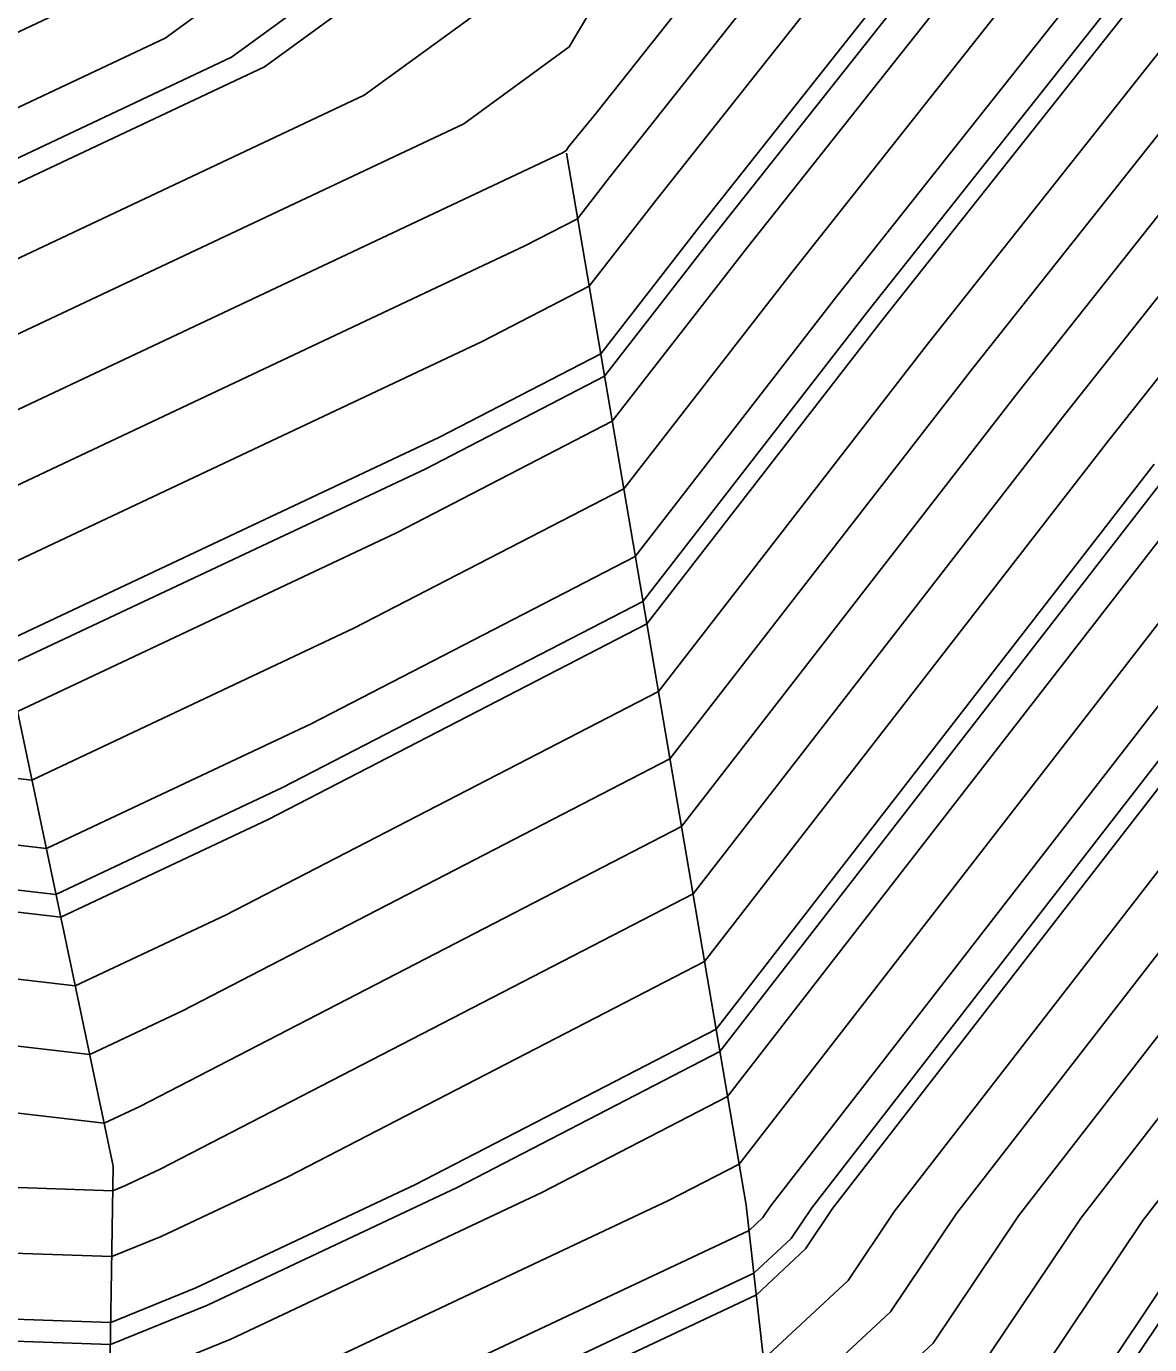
# Model space of a CAD drawing. Extents: x 2354170 to 2357230, y 866100 to 868290.
# Drawn here: x 2355617.6 to 2355630.85, y 867192.12 to 867207.68 of the extents above; entities that cross this region are included whole.
import ezdxf

# ---------------------------------------------------------------- set-up
doc = ezdxf.new("R2010")
doc.units = 0
for name, color, linetype in [('Default', 7, 'Continuous'), ('DTM Contours Major', 7, 'Continuous'), ('DTM Contours Minor', 7, 'Continuous'), ('PH Exist DTM Breakline', 7, 'Continuous')]:
    doc.layers.add(name, color=color, linetype=linetype)

msp = doc.modelspace()

# ---------------------------------------------------------------- linework, layer by layer
at = {"layer": 'Default'}
for points in [[(2355629.304, 867203.363), (2355634.695, 867210.166), (2355636.032, 867212.565), (2355638.021, 867216.302), (2355644.093, 867226.073), (2355646.829, 867231.533), (2355649.316, 867236.971), (2355656.543, 867256.517), (2355658.095, 867259.407), (2355658.476, 867261.458), (2355659.547, 867269.028), (2355659.8, 867270.483), (2355658.259, 867276.925), (2355657.825, 867281.939), (2355651.591, 867290.033), (2355650.974, 867291.009), (2355649.979, 867291.859), (2355649.088, 867292.479)], [(2355627.699, 867204.212), (2355633.527, 867211.565), (2355634.483, 867213.282), (2355635.907, 867215.957), (2355642.483, 867226.539), (2355645.445, 867232.453), (2355648.139, 867238.342), (2355655.966, 867259.51), (2355656.472, 867260.452), (2355656.596, 867261.121), (2355657.571, 867268.008), (2355657.845, 867269.875), (2355657.591, 867270.881), (2355655.989, 867277.577), (2355655.763, 867280.186), (2355651.133, 867286.198), (2355648.784, 867288.819), (2355646.904, 867290.014), (2355644.399, 867291.726)], [(2355625.559, 867205.343), (2355631.968, 867213.431), (2355632.418, 867214.239), (2355633.088, 867215.497), (2355640.337, 867227.16), (2355643.601, 867233.678), (2355646.57, 867240.169), (2355653.881, 867259.94), (2355654.061, 867260.298), (2355654.404, 867261.064), (2355654.29, 867261.618), (2355655.369, 867268.982), (2355653.172, 867277.693), (2355653.099, 867277.841), (2355652.312, 867278.44), (2355645.74, 867285.775), (2355639.979, 867289.435), (2355639.001, 867290.014), (2355638.239, 867290.483)], [(2355666.071, 867288.949), (2355667.339, 867274.316), (2355667.684, 867272.876), (2355666.261, 867264.7), (2355665.993, 867262.808), (2355664.586, 867255.226), (2355658.851, 867244.547), (2355654.022, 867231.489), (2355652.361, 867227.857), (2355650.533, 867224.209), (2355646.477, 867217.681), (2355642.227, 867209.696), (2355639.37, 867204.569), (2355635.725, 867199.969), (2355630.774, 867193.585), (2355629.307, 867191.396), (2355626.639, 867188.915), (2355623.293, 867187.339), (2355618.48, 867185.385), (2355606.394, 867185.801), (2355599.978, 867184.909), (2355595.696, 867185.73), (2355589.978, 867187.423)], [(2355665.384, 867288.365), (2355666.583, 867274.533), (2355667.027, 867272.677), (2355665.701, 867265.061), (2355665.367, 867262.695), (2355664.046, 867255.575), (2355658.658, 867245.545), (2355653.63, 867231.946), (2355651.9, 867228.163), (2355649.997, 867224.364), (2355645.772, 867217.566), (2355641.71, 867209.935), (2355638.981, 867205.036), (2355635.19, 867200.252), (2355630.041, 867193.613), (2355628.804, 867191.767), (2355626.553, 867189.674), (2355622.882, 867187.944), (2355618.492, 867186.162), (2355605.143, 867186.622), (2355599.978, 867185.903), (2355596.53, 867186.565), (2355589.978, 867188.505)], [(2355664.009, 867287.197), (2355665.069, 867274.968), (2355665.713, 867272.278), (2355664.583, 867265.782), (2355664.114, 867262.47), (2355662.964, 867256.272), (2355658.274, 867247.54), (2355652.846, 867232.86), (2355650.978, 867228.776), (2355648.923, 867224.675), (2355644.363, 867217.336), (2355640.678, 867210.414), (2355638.202, 867205.968), (2355634.12, 867200.818), (2355628.576, 867193.67), (2355627.797, 867192.508), (2355626.382, 867191.192), (2355622.061, 867189.156), (2355618.517, 867187.717), (2355602.643, 867188.264), (2355599.978, 867187.893), (2355598.2, 867188.234), (2355592.192, 867190.013)], [(2355663.322, 867286.612), (2355664.313, 867275.186), (2355665.056, 867272.078), (2355664.023, 867266.143), (2355663.487, 867262.358), (2355662.423, 867256.62), (2355658.081, 867248.537), (2355652.453, 867233.317), (2355650.517, 867229.082), (2355648.387, 867224.83), (2355643.658, 867217.221), (2355640.162, 867210.653), (2355637.812, 867206.435), (2355633.585, 867201.101), (2355627.843, 867193.698), (2355627.294, 867192.879), (2355626.297, 867191.951), (2355621.65, 867189.761), (2355618.529, 867188.494), (2355601.392, 867189.085), (2355599.978, 867188.888), (2355599.035, 867189.069), (2355595.846, 867190.013), (2355589.978, 867191.708)], [(2355626.288, 867193.62), (2355626.378, 867193.754), (2355632.515, 867201.666), (2355637.033, 867207.368), (2355639.129, 867211.131), (2355642.249, 867216.991), (2355647.313, 867225.141), (2355649.595, 867229.695), (2355651.669, 867234.23), (2355657.697, 867250.532), (2355661.341, 867257.317), (2355662.234, 867262.133), (2355662.904, 867266.864), (2355663.742, 867271.68), (2355662.799, 867275.62), (2355661.948, 867285.444)], [(2355625.024, 867205.626), (2355631.579, 867213.897), (2355631.902, 867214.478), (2355632.383, 867215.382), (2355639.8, 867227.315), (2355643.14, 867233.985), (2355646.178, 867240.626), (2355653.172, 867259.541), (2355653.423, 867260.039), (2355653.9, 867261.106), (2355653.742, 867261.878), (2355654.751, 867268.759), (2355652.698, 867276.899), (2355652.525, 867277.245), (2355650.683, 867278.648), (2355644.979, 867285.014)], [(2355630.374, 867202.798), (2355635.475, 867209.233), (2355637.064, 867212.087), (2355639.43, 867216.531), (2355645.167, 867225.762), (2355647.751, 867230.921), (2355650.1, 867236.058), (2355656.928, 867254.522), (2355659.177, 867258.71), (2355659.729, 867261.683), (2355660.666, 867268.307), (2355661.114, 867270.882), (2355659.772, 867276.49), (2355659.199, 867283.107)], [(2355629.839, 867203.08), (2355635.085, 867209.7), (2355636.548, 867212.326), (2355638.725, 867216.417), (2355644.63, 867225.917), (2355647.29, 867231.227), (2355649.708, 867236.514), (2355656.736, 867255.52), (2355658.636, 867259.058), (2355659.102, 867261.57), (2355660.107, 867268.667), (2355660.457, 867270.682), (2355659.016, 867276.707), (2355658.512, 867282.523)], [(2355628.769, 867203.646), (2355634.306, 867210.632), (2355635.516, 867212.804), (2355637.316, 867216.187), (2355643.557, 867226.228), (2355646.368, 867231.84), (2355648.923, 867237.428), (2355656.351, 867257.515), (2355657.554, 867259.755), (2355657.849, 867261.345), (2355658.988, 867269.388), (2355659.143, 867270.283), (2355657.502, 867277.142), (2355657.137, 867281.355)], [(2355628.234, 867203.929), (2355633.916, 867211.099), (2355634.999, 867213.043), (2355636.611, 867216.072), (2355643.02, 867226.383), (2355645.907, 867232.146), (2355648.531, 867237.885), (2355656.159, 867258.512), (2355657.013, 867260.103), (2355657.223, 867261.233), (2355658.428, 867269.749), (2355658.486, 867270.084), (2355656.746, 867277.36), (2355656.45, 867280.77)], [(2355627.164, 867204.495), (2355633.137, 867212.032), (2355633.967, 867213.522), (2355635.202, 867215.842), (2355641.947, 867226.694), (2355644.984, 867232.759), (2355647.747, 867238.799), (2355655.774, 867260.507), (2355655.931, 867260.8), (2355655.97, 867261.008), (2355656.273, 867263.149), (2355657.226, 867269.651), (2355656.342, 867273.155), (2355655.232, 867277.794), (2355655.076, 867279.602)], [(2355626.094, 867205.06), (2355632.358, 867212.965), (2355632.935, 867214), (2355633.793, 867215.612), (2355640.873, 867227.005), (2355644.062, 867233.372), (2355646.962, 867239.712), (2355654.59, 867260.339), (2355654.699, 867260.556), (2355654.907, 867261.022), (2355654.838, 867261.359), (2355655.988, 867269.205), (2355653.844, 867277.705), (2355653.719, 867278.229), (2355653.701, 867278.433), (2355653.339, 867278.904)], [(2355626.629, 867204.777), (2355632.747, 867212.498), (2355633.451, 867213.761), (2355634.497, 867215.727), (2355641.41, 867226.849), (2355644.523, 867233.065), (2355647.355, 867239.255), (2355655.298, 867260.738), (2355655.337, 867260.815), (2355655.411, 867260.98), (2355655.387, 867261.1), (2355656.607, 867269.428), (2355655.093, 867275.43), (2355654.476, 867278.012), (2355654.389, 867279.018)], [(2355624.488, 867205.909), (2355631.189, 867214.364), (2355631.386, 867214.717), (2355631.679, 867215.267), (2355639.263, 867227.471), (2355642.679, 867234.291), (2355645.786, 867241.083), (2355652.464, 867259.142), (2355652.785, 867259.78), (2355653.396, 867261.148), (2355653.194, 867262.137), (2355654.132, 867268.536), (2355652.223, 867276.105), (2355651.952, 867276.649), (2355649.054, 867278.855)], [(2355668.328, 867273.006), (2355666.82, 867264.34), (2355666.62, 867262.92), (2355665.127, 867254.878), (2355659.043, 867243.55), (2355654.414, 867231.033), (2355652.822, 867227.55), (2355651.07, 867224.053), (2355647.181, 867217.796), (2355642.743, 867209.457), (2355639.76, 867204.103), (2355636.26, 867199.686), (2355631.506, 867193.557), (2355629.81, 867191.026), (2355626.724, 867188.156), (2355623.704, 867186.733), (2355623.045, 867186.465)], [(2355539.993, 867241.669), (2355542.379, 867240.013), (2355549.978, 867236.04), (2355559.442, 867230.013), (2355559.978, 867229.714), (2355560.54, 867229.451), (2355569.978, 867225.228), (2355579.528, 867220.013), (2355579.978, 867219.795), (2355580.398, 867219.593), (2355589.978, 867215.034), (2355599.648, 867210.013), (2355599.877, 867209.912), (2355599.978, 867209.871), (2355611.921, 867206.566), (2355616.125, 867206.077), (2355619.233, 867207.541), (2355624.104, 867211.088), (2355626.913, 867215.835), (2355627.418, 867216.448), (2355629.578, 867216.852), (2355630.123, 867217.858), (2355636.58, 867228.247)], [(2355539.978, 867238.384), (2355543.439, 867236.552), (2355549.978, 867233.133), (2355554.877, 867230.013), (2355559.978, 867227.165), (2355565.332, 867224.659), (2355569.978, 867222.58), (2355574.679, 867220.013), (2355579.978, 867217.443), (2355584.917, 867215.075), (2355589.978, 867212.666), (2355595.087, 867210.013), (2355598.476, 867208.511), (2355599.978, 867207.909), (2355609.544, 867205.262), (2355616.467, 867204.456), (2355621.583, 867206.867), (2355624.038, 867208.654), (2355625.453, 867211.046), (2355629.255, 867215.659), (2355630.162, 867215.829), (2355630.39, 867216.251), (2355637.653, 867227.937)], [(2355539.978, 867236.949), (2355546.486, 867233.505), (2355549.978, 867231.679), (2355552.594, 867230.013), (2355559.978, 867225.89), (2355567.728, 867222.263), (2355569.978, 867221.256), (2355572.255, 867220.013), (2355579.978, 867216.268), (2355587.176, 867212.815), (2355589.978, 867211.482), (2355592.807, 867210.013), (2355597.776, 867207.81), (2355599.978, 867206.928), (2355608.356, 867204.61), (2355616.637, 867203.646), (2355622.758, 867206.53), (2355624.004, 867207.438), (2355624.723, 867208.652), (2355630.174, 867215.264), (2355630.454, 867215.317), (2355630.524, 867215.447), (2355638.19, 867227.781)], [(2355539.978, 867234.08), (2355547.663, 867230.013), (2355549.978, 867228.827), (2355552.443, 867227.548), (2355559.978, 867223.341), (2355567.089, 867220.013), (2355569.978, 867218.653), (2355572.4, 867217.591), (2355579.978, 867213.916), (2355588.116, 867210.013), (2355589.978, 867209.245), (2355596.375, 867206.41), (2355599.978, 867204.966), (2355605.979, 867203.306), (2355616.978, 867202.026), (2355623.481, 867205.09), (2355624.102, 867205.411), (2355624.488, 867205.909)], [(2355652.208, 867234.171), (2355652.061, 867233.773), (2355650.056, 867229.389), (2355647.85, 867224.985), (2355642.953, 867217.106), (2355639.645, 867210.892), (2355637.422, 867206.901), (2355633.05, 867201.383), (2355627.11, 867193.726), (2355626.791, 867193.25), (2355626.212, 867192.71), (2355621.239, 867190.367), (2355618.541, 867189.272), (2355600.142, 867189.905), (2355599.978, 867189.883), (2355599.869, 867189.904), (2355599.501, 867190.013), (2355589.978, 867192.764), (2355585.99, 867194.001), (2355579.978, 867195.741), (2355577.112, 867196.702)], [(2355539.978, 867232.646), (2355544.953, 867230.013), (2355549.978, 867227.437), (2355555.329, 867224.662), (2355559.978, 867222.066), (2355564.365, 867220.013), (2355569.978, 867217.37), (2355574.682, 867215.309), (2355579.978, 867212.741), (2355585.665, 867210.013), (2355589.978, 867208.234), (2355595.675, 867205.709), (2355599.978, 867203.986), (2355604.791, 867202.654), (2355617.149, 867201.216), (2355622.976, 867203.961), (2355624.238, 867204.614), (2355625.024, 867205.626)], [(2355540.447, 867229.544), (2355549.978, 867224.659), (2355558.935, 867220.013), (2355559.978, 867219.529), (2355560.921, 867219.07), (2355569.978, 867214.805), (2355579.248, 867210.743), (2355579.978, 867210.389), (2355580.762, 867210.013), (2355589.978, 867206.213), (2355594.274, 867204.309), (2355599.978, 867202.024), (2355602.414, 867201.35), (2355617.49, 867199.595), (2355621.966, 867201.704), (2355624.511, 867203.019), (2355626.094, 867205.06)], [(2355651.388, 867228.367), (2355649.46, 867224.519), (2355645.067, 867217.451), (2355641.194, 867210.174), (2355638.591, 867205.502), (2355634.655, 867200.535), (2355629.308, 867193.641), (2355628.301, 867192.138), (2355626.468, 867190.433), (2355622.472, 867188.55), (2355618.504, 867186.94), (2355603.893, 867187.443), (2355599.978, 867186.898), (2355597.365, 867187.4), (2355589.978, 867189.586), (2355588.497, 867190.013), (2355579.978, 867192.478), (2355576.269, 867193.722), (2355573.854, 867194.132)], [(2355589.978, 867216.218), (2355597.872, 867212.119), (2355600.139, 867211.172), (2355600.528, 867210.924), (2355600.767, 867210.751), (2355604.508, 867209.598), (2355613.11, 867207.218), (2355615.955, 867206.887), (2355618.058, 867207.878), (2355624.137, 867212.305), (2355626.762, 867216.741), (2355627.038, 867216.943), (2355629.286, 867217.364), (2355629.989, 867218.661), (2355636.043, 867228.403)], [(2355539.978, 867228.243), (2355543.297, 867226.694), (2355549.978, 867223.269), (2355556.256, 867220.013), (2355559.978, 867218.286), (2355563.345, 867216.646), (2355569.978, 867213.523), (2355577.988, 867210.013), (2355579.404, 867209.438), (2355579.978, 867209.236), (2355581.148, 867208.843), (2355589.978, 867205.202), (2355593.573, 867203.608), (2355599.978, 867201.043), (2355601.226, 867200.698), (2355617.661, 867198.785), (2355621.461, 867200.576), (2355624.647, 867202.222), (2355626.629, 867204.777)], [(2355553.434, 867228.27), (2355559.978, 867224.616), (2355569.812, 867220.013), (2355569.978, 867219.935), (2355570.117, 867219.874), (2355579.978, 867215.092), (2355589.435, 867210.556), (2355589.978, 867210.297), (2355590.526, 867210.013), (2355597.075, 867207.11), (2355599.978, 867205.947), (2355607.168, 867203.958), (2355616.808, 867202.836), (2355623.933, 867206.193), (2355623.971, 867206.221), (2355623.993, 867206.258), (2355624.323, 867206.658), (2355630.8, 867214.83)], [(2355602.115, 867208.299), (2355610.733, 867205.914), (2355616.296, 867205.266), (2355620.408, 867207.204), (2355624.071, 867209.871), (2355626.183, 867213.441), (2355628.337, 867216.053), (2355629.87, 867216.34), (2355630.256, 867217.054), (2355637.117, 867228.092)], [(2355539.978, 867226.724), (2355546.148, 867223.843), (2355549.978, 867221.88), (2355553.577, 867220.013), (2355559.978, 867217.043), (2355565.768, 867214.223), (2355569.978, 867212.241), (2355575.062, 867210.013), (2355578.559, 867208.594), (2355579.978, 867208.093), (2355582.868, 867207.123), (2355589.978, 867204.191), (2355592.873, 867202.908), (2355599.978, 867200.062), (2355600.038, 867200.045), (2355617.831, 867197.975), (2355620.956, 867199.447), (2355624.783, 867201.425), (2355627.164, 867204.495)], [(2355549.884, 867226.096), (2355549.978, 867226.048), (2355558.215, 867221.776), (2355559.978, 867220.792), (2355561.641, 867220.013), (2355569.978, 867216.088), (2355576.965, 867213.026), (2355579.978, 867211.565), (2355583.214, 867210.013), (2355589.978, 867207.223), (2355594.974, 867205.009), (2355599.978, 867203.005), (2355603.603, 867202.002), (2355617.32, 867200.406), (2355622.471, 867202.833), (2355624.375, 867203.816), (2355625.559, 867205.343)], [(2355539.978, 867223.684), (2355547.841, 867220.013), (2355549.978, 867219.121), (2355551.5, 867218.491), (2355559.978, 867214.558), (2355569.307, 867210.013), (2355569.75, 867209.785), (2355569.978, 867209.701), (2355576.869, 867206.904), (2355579.978, 867205.808), (2355586.309, 867203.683), (2355589.978, 867202.169), (2355591.472, 867201.507), (2355595.203, 867200.013), (2355599.978, 867198.211), (2355607.926, 867197.547), (2355618.173, 867196.355), (2355619.945, 867197.19), (2355625.056, 867199.831), (2355628.234, 867203.929)], [(2355539.978, 867222.164), (2355544.585, 867220.013), (2355549.978, 867217.763), (2355553.819, 867216.172), (2355559.978, 867213.315), (2355566.756, 867210.013), (2355568.883, 867208.918), (2355569.978, 867208.513), (2355576.024, 867206.059), (2355579.978, 867204.666), (2355588.029, 867201.962), (2355589.978, 867201.158), (2355590.772, 867200.807), (2355592.754, 867200.013), (2355599.978, 867197.286), (2355612.002, 867196.283), (2355618.343, 867195.545), (2355619.44, 867196.062), (2355625.192, 867199.034), (2355628.769, 867203.646)], [(2355539.859, 867220.698), (2355539.978, 867220.644), (2355541.33, 867220.013), (2355549.978, 867216.404), (2355556.137, 867213.853), (2355559.978, 867212.072), (2355564.204, 867210.013), (2355568.016, 867208.051), (2355569.978, 867207.325), (2355575.179, 867205.214), (2355579.978, 867203.523), (2355589.749, 867200.242), (2355589.978, 867200.148), (2355590.072, 867200.106), (2355590.304, 867200.013), (2355599.978, 867196.362), (2355616.078, 867195.018), (2355618.514, 867194.735), (2355618.935, 867194.933), (2355625.328, 867198.237), (2355629.304, 867203.363)], [(2355541.341, 867218.65), (2355549.978, 867215.045), (2355558.456, 867211.535), (2355559.978, 867210.829), (2355561.652, 867210.013), (2355567.149, 867207.184), (2355569.978, 867206.137), (2355574.334, 867204.369), (2355579.978, 867202.38), (2355587.029, 867200.013), (2355589.978, 867199.098), (2355591.265, 867198.726), (2355599.978, 867195.438), (2355617.497, 867193.975), (2355618.616, 867193.937), (2355618.775, 867194.002), (2355619.184, 867194.194), (2355625.465, 867197.44), (2355629.839, 867203.08)], [(2355539.978, 867217.775), (2355543.673, 867216.318), (2355549.978, 867213.686), (2355558.85, 867210.013), (2355559.653, 867209.689), (2355559.978, 867209.561), (2355566.282, 867206.317), (2355569.978, 867204.95), (2355573.489, 867203.524), (2355579.978, 867201.238), (2355583.626, 867200.013), (2355589.978, 867198.042), (2355592.75, 867197.242), (2355599.978, 867194.513), (2355614.512, 867193.3), (2355618.603, 867193.159), (2355619.186, 867193.396), (2355620.682, 867194.101), (2355625.601, 867196.643), (2355630.374, 867202.798)], [(2355539.978, 867214.95), (2355548.337, 867211.654), (2355549.978, 867210.969), (2355552.286, 867210.013), (2355557.766, 867207.801), (2355559.978, 867206.935), (2355564.548, 867204.583), (2355569.978, 867202.574), (2355571.8, 867201.835), (2355576.969, 867200.013), (2355579.978, 867199.004), (2355581.398, 867198.593), (2355589.978, 867195.931), (2355595.719, 867194.272), (2355599.978, 867192.665), (2355608.543, 867191.95), (2355618.578, 867191.604), (2355620.007, 867192.184), (2355623.679, 867193.915), (2355625.873, 867195.049), (2355631.444, 867202.232)], [(2355539.978, 867213.538), (2355548.916, 867210.013), (2355549.682, 867209.717), (2355549.978, 867209.62), (2355556.823, 867206.858), (2355559.978, 867205.621), (2355563.68, 867203.715), (2355569.978, 867201.386), (2355570.955, 867200.99), (2355573.727, 867200.013), (2355579.978, 867197.916), (2355582.929, 867197.062), (2355589.978, 867194.875), (2355597.203, 867192.788), (2355599.978, 867191.741), (2355605.558, 867191.275), (2355618.566, 867190.827), (2355620.418, 867191.579), (2355625.177, 867193.822), (2355626.01, 867194.252), (2355631.979, 867201.949)], [(2355539.978, 867212.126), (2355545.335, 867210.013), (2355548.684, 867208.72), (2355549.978, 867208.296), (2355555.879, 867205.914), (2355559.978, 867204.308), (2355562.813, 867202.848), (2355569.978, 867200.198), (2355570.11, 867200.145), (2355570.484, 867200.013), (2355579.978, 867196.828), (2355584.459, 867195.532), (2355589.978, 867193.819), (2355598.688, 867191.303), (2355599.978, 867190.816), (2355602.573, 867190.6), (2355618.554, 867190.049), (2355620.829, 867190.973), (2355626.126, 867193.469), (2355626.288, 867193.62)], [(2355565.035, 867205.645), (2355565.415, 867205.45), (2355569.978, 867203.762), (2355572.645, 867202.68), (2355579.978, 867200.095), (2355580.223, 867200.013), (2355589.978, 867196.986), (2355594.234, 867195.757), (2355599.978, 867193.589), (2355611.528, 867192.625), (2355618.591, 867192.382), (2355619.596, 867192.79), (2355622.18, 867194.008), (2355625.737, 867195.846), (2355630.909, 867202.515)], [(2355609.368, 867198.17), (2355618.002, 867197.165), (2355620.45, 867198.319), (2355624.92, 867200.628), (2355627.699, 867204.212)]]:
    msp.add_lwpolyline(points, dxfattribs=at)
at = {"layer": 'DTM Contours Major'}
for points in [[(2355553.434, 867228.27), (2355559.978, 867224.616), (2355569.812, 867220.013), (2355569.978, 867219.935), (2355570.117, 867219.874), (2355579.978, 867215.092), (2355589.435, 867210.556), (2355589.978, 867210.297), (2355590.526, 867210.013), (2355597.075, 867207.11), (2355599.978, 867205.947), (2355607.168, 867203.958), (2355616.808, 867202.836), (2355623.933, 867206.193), (2355623.971, 867206.221), (2355623.993, 867206.258), (2355624.323, 867206.658), (2355630.8, 867214.83)], [(2355646.641, 867223.379), (2355642.718, 867217.068), (2355639.473, 867210.971), (2355637.293, 867207.057), (2355632.871, 867201.478), (2355626.866, 867193.735), (2355626.624, 867193.373), (2355626.183, 867192.963), (2355621.102, 867190.569), (2355618.546, 867189.531), (2355600.583, 867190.15), (2355599.978, 867190.2), (2355599.678, 867190.314), (2355589.978, 867193.116), (2355585.48, 867194.511), (2355579.978, 867196.103), (2355570.813, 867199.177), (2355569.978, 867199.319), (2355569.541, 867199.576), (2355568.339, 867200.013), (2355565.416, 867201.094)]]:
    msp.add_lwpolyline(points, dxfattribs=at)
at = {"layer": 'DTM Contours Minor'}
for points in [[(2355664.696, 867287.781), (2355665.826, 867274.751), (2355666.37, 867272.477), (2355665.142, 867265.422), (2355664.74, 867262.583), (2355663.505, 867255.923), (2355658.466, 867246.542), (2355653.238, 867232.403), (2355651.439, 867228.469), (2355649.46, 867224.519), (2355645.067, 867217.451), (2355641.194, 867210.174), (2355638.591, 867205.502), (2355634.655, 867200.535), (2355629.308, 867193.641), (2355628.301, 867192.138), (2355626.468, 867190.433), (2355622.472, 867188.55), (2355618.504, 867186.94), (2355603.893, 867187.443), (2355599.978, 867186.898), (2355597.365, 867187.4), (2355591.156, 867189.238)], [(2355625.737, 867205.249), (2355632.098, 867213.275), (2355632.59, 867214.159), (2355633.323, 867215.535), (2355640.515, 867227.108), (2355643.755, 867233.576), (2355646.701, 867240.017), (2355654.117, 867260.073), (2355654.274, 867260.384), (2355654.571, 867261.05), (2355654.473, 867261.532), (2355655.576, 867269.056), (2355653.331, 867277.958), (2355653.29, 867278.039), (2355652.855, 867278.37), (2355645.994, 867286.029)], [(2355629.304, 867203.363), (2355634.695, 867210.166), (2355636.032, 867212.565), (2355638.021, 867216.302), (2355644.093, 867226.073), (2355646.829, 867231.533), (2355649.316, 867236.971), (2355656.543, 867256.517), (2355658.095, 867259.407), (2355658.476, 867261.458), (2355659.547, 867269.028), (2355659.8, 867270.483), (2355658.259, 867276.925), (2355657.825, 867281.939)], [(2355627.521, 867204.306), (2355633.397, 867211.721), (2355634.311, 867213.362), (2355635.672, 867215.918), (2355642.304, 867226.59), (2355645.292, 867232.555), (2355648.008, 867238.494), (2355655.902, 867259.842), (2355656.292, 867260.568), (2355656.388, 867261.083), (2355657.138, 867266.388), (2355657.638, 867269.8), (2355657.175, 867271.639), (2355655.737, 867277.65), (2355655.534, 867279.991)], [(2355598.053, 867210.052), (2355598.128, 867210.013), (2355599.41, 867209.445), (2355599.978, 867209.217), (2355611.129, 867206.131), (2355616.239, 867205.536), (2355620.016, 867207.316), (2355624.082, 867210.277), (2355626.426, 867214.239), (2355628.03, 867216.185), (2355629.772, 867216.511), (2355630.212, 867217.322), (2355636.938, 867228.144)], [(2355593.24, 867205.44), (2355594.741, 867204.775), (2355599.978, 867202.678), (2355603.207, 867201.784), (2355617.376, 867200.136), (2355622.302, 867202.456), (2355624.42, 867203.551), (2355625.737, 867205.249)], [(2355588.887, 867203.967), (2355589.978, 867203.517), (2355592.406, 867202.441), (2355598.468, 867200.013), (2355599.978, 867199.443), (2355602.492, 867199.233), (2355617.945, 867197.435), (2355620.619, 867198.695), (2355624.874, 867200.894), (2355627.521, 867204.306)], [(2355593.501, 867198.806), (2355599.978, 867196.362), (2355616.078, 867195.018), (2355618.514, 867194.735), (2355618.935, 867194.933), (2355625.328, 867198.237), (2355629.304, 867203.363)], [(2355597.562, 867194.193), (2355599.978, 867193.281), (2355610.533, 867192.4), (2355618.587, 867192.123), (2355619.733, 867192.588), (2355622.68, 867193.977), (2355625.782, 867195.58), (2355631.088, 867202.421)], [(2355635.618, 867198.534), (2355631.751, 867193.548), (2355629.977, 867190.902), (2355626.753, 867187.903), (2355623.841, 867186.531), (2355618.463, 867184.348), (2355608.061, 867184.706), (2355599.978, 867183.582), (2355594.583, 867184.617), (2355589.978, 867185.98), (2355581.599, 867188.392), (2355579.978, 867188.334), (2355571.439, 867190.013), (2355569.978, 867190.261), (2355563.833, 867193.867), (2355559.978, 867195.269), (2355556.598, 867196.633), (2355549.978, 867198.818), (2355545.615, 867200.013), (2355541.37, 867201.405)]]:
    msp.add_lwpolyline(points, dxfattribs=at)
at = {"layer": 'PH Exist DTM Breakline'}
for points in [[(2355611.768, 867221.035), (2355615.598, 867208.583), (2355618.62, 867194.229), (2355618.361, 867177.943), (2355617.686, 867167.037), (2355618.077, 867162.966)], [(2355623.97, 867206.183), (2355626.093, 867193.765), (2355627.518, 867181.109), (2355627.947, 867169.514)]]:
    msp.add_lwpolyline(points, dxfattribs=at)

doc.saveas('drawing.dxf')
